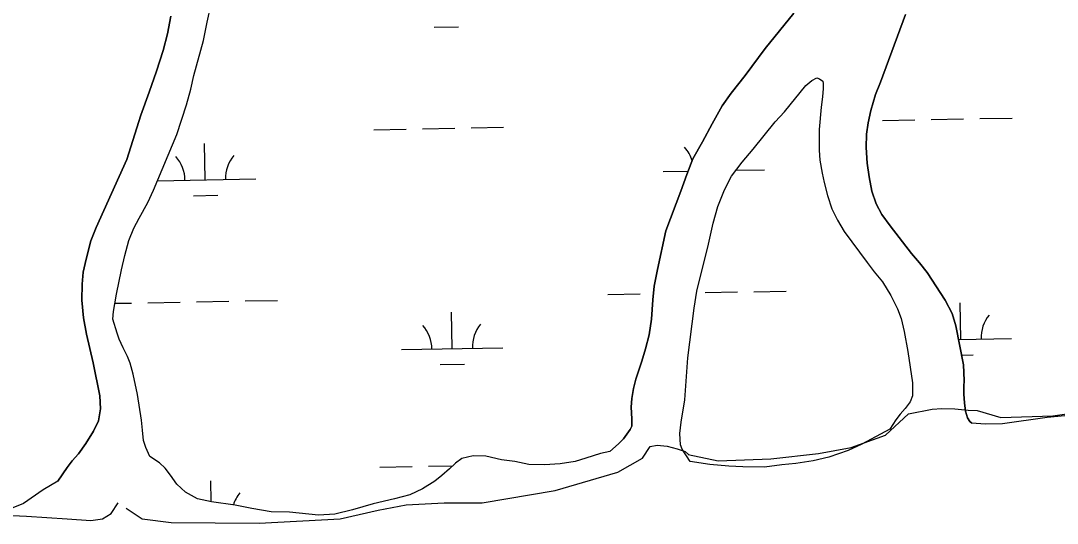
# Model space of a CAD drawing. Extents: x 3957609 to 3995875, y 234277 to 260273.
# Drawn here: x 3970583 to 3971606, y 246867 to 247362 of the extents above; entities that cross this region are included whole.
import ezdxf

# ---------------------------------------------------------------- set-up
doc = ezdxf.new("R2010")
doc.units = 0
for name, color, linetype in [('V-RIVR-EDGE', 7, 'Continuous'), ('V-TOPO-SHOR', 7, 'Continuous'), ('V-WETL-SWMP', 7, 'Continuous')]:
    doc.layers.add(name, color=color, linetype=linetype)

msp = doc.modelspace()

# ---------------------------------------------------------------- linework, layer by layer
at = {"layer": 'V-RIVR-EDGE'}
for points in [[(3971526.552, 246978.052), (3971550.015, 246971.1), (3971601.286, 246972.838), (3971704.698, 246987.611), (3971869.808, 247023.24), (3971972.35, 247047.572), (3971994.075, 247054.524), (3972017.538, 247055.393), (3972066.202, 247064.083), (3972146.15, 247084.939), (3972208.718, 247101.45), (3972275.631, 247129.259), (3972343.413, 247157.067), (3972396.422, 247188.351), (3972409.457, 247201.386), (3972415.54, 247206.6), (3972432.92, 247213.552), (3972522.428, 247285.679), (3972570.223, 247331.736), (3972591.093, 247359.389)], [(3971458.767, 246974.561), (3971482.19, 246979.338), (3971491.667, 246980.108), (3971504.457, 246979.569), (3971517.632, 246978.413), (3971526.723, 246978.028)], [(3971241.52, 246934.602), (3971271.066, 246928.519), (3971323.206, 246930.257), (3971370.132, 246935.471), (3971402.285, 246941.554), (3971436.176, 246953.72), (3971458.77, 246974.576)], [(3970687.097, 246881.593), (3970702.739, 246871.165), (3970731.416, 246867.689), (3970818.316, 246866.82), (3970898.264, 246871.165), (3970935.632, 246879.855), (3970963.44, 246885.069), (3971000.807, 246886.807), (3971038.174, 246886.807), (3971110.301, 246898.973), (3971172, 246917.222), (3971196.332, 246931.126), (3971204.153, 246942.423)], [(3971204.035, 246942.384), (3971210.821, 246943.838), (3971220.758, 246942.869), (3971230.695, 246940.203), (3971238.45, 246937.415), (3971241.722, 246934.628)], [(3970553.271, 246875.51), (3970588.9, 246873.772), (3970628.874, 246871.165), (3970652.337, 246869.427), (3970663.634, 246871.165), (3970672.324, 246876.379), (3970679.276, 246886.807)]]:
    msp.add_lwpolyline(points, dxfattribs=at)
at = {"layer": 'V-TOPO-SHOR'}
for points in [[(3970710.573, 246932.497), (3970706.348, 246941.582), (3970704.269, 246948.459), (3970703.329, 246958.744), (3970702.223, 246968.407), (3970698.391, 246993.827), (3970694.013, 247013.651), (3970690.904, 247024.59), (3970688.356, 247031.317), (3970684.121, 247039.782), (3970680.199, 247048.242), (3970678.106, 247054.183), (3970673.952, 247068.093), (3970674.682, 247075.552), (3970677.422, 247092.784), (3970682.593, 247116.672), (3970685.909, 247130.629), (3970689.704, 247145.512), (3970694.705, 247157.73), (3970699.827, 247167.616), (3970708.453, 247183.051), (3970714.075, 247195.106), (3970737.125, 247250.166), (3970746.728, 247279.281), (3970750.998, 247294.622), (3970753.839, 247308.121), (3970763.524, 247342.834), (3970767.05, 247360.677), (3970770.561, 247377.276)], [(3971164.295, 246937.572), (3971172.802, 246945.223), (3971177.695, 246950.13), (3971184.203, 246959.209), (3971185.807, 246962.609), (3971186.065, 246969.603), (3971185.457, 246981.274), (3971186.047, 246989.821), (3971187.744, 246999.594), (3971189.899, 247008.738), (3971195.912, 247026.533), (3971199.512, 247038.921), (3971203.131, 247052.555), (3971205.378, 247067.917), (3971206.59, 247087.185), (3971207.872, 247100.54), (3971211.221, 247116.977), (3971219.554, 247155.266), (3971234.271, 247194.242), (3971240.263, 247210.64), (3971246.241, 247226.105), (3971255.66, 247242.919), (3971265.093, 247260.667), (3971274.993, 247278.406), (3971284.037, 247290.717), (3971297.669, 247308.401), (3971317.647, 247334.859), (3971345.836, 247369.753)], [(3971456.084, 247368.307), (3971431.166, 247301.643), (3971426.482, 247289.58), (3971421.741, 247273.786), (3971419.232, 247261.537), (3971417.514, 247250.365), (3971417.01, 247237.156), (3971418.032, 247221.744), (3971420.012, 247208.34), (3971422.765, 247194.305), (3971427.092, 247181.8), (3971432.691, 247171.144), (3971440.775, 247160.141), (3971461.839, 247132.775), (3971469.635, 247123.643), (3971477.27, 247113.891), (3971495.229, 247086.882), (3971501.879, 247073.565), (3971505.744, 247061.38), (3971513.116, 247022.859), (3971513.671, 247007.612), (3971513.432, 247001.705), (3971513.628, 246993.927), (3971514.13, 246985.678), (3971515.099, 246977.266), (3971517.18, 246970.705), (3971519.303, 246967.096), (3971521.302, 246965.513)], [(3970619.707, 246908.157), (3970628.774, 246921.716), (3970633.848, 246928.336), (3970640.177, 246935.401), (3970647.322, 246945.412), (3970654.972, 246957.749), (3970659.633, 246967.95), (3970661.671, 246979.747), (3970661.077, 246992.358), (3970654.546, 247024.821), (3970647.953, 247053.079), (3970645.08, 247069.459), (3970643.304, 247086.603), (3970643.536, 247102.471), (3970644.643, 247114.435), (3970647.476, 247127.309), (3970652.092, 247145.293), (3970657.575, 247158.441), (3970687.803, 247225.533), (3970701.662, 247269.057), (3970709.926, 247291.655), (3970717.075, 247312.559), (3970723.438, 247332.848), (3970727.727, 247349.437), (3970731.245, 247366.812)], [(3971243.618, 246927.555), (3971235.709, 246939.702), (3971233.91, 246944.025), (3971233.294, 246955.232), (3971234.701, 246966.41), (3971238.289, 246988.596), (3971241.064, 247029.767), (3971247.374, 247078.816), (3971250.108, 247095.729), (3971261.667, 247141.903), (3971266.322, 247162.676), (3971270.756, 247178.939), (3971277.217, 247195.487), (3971284.254, 247208.914), (3971294.72, 247222.756), (3971305.791, 247235.505), (3971327.49, 247262.561), (3971336.655, 247272.535), (3971357.56, 247298.514), (3971363.696, 247303.4), (3971368.552, 247305.819), (3971371.184, 247305.002), (3971374.26, 247302.626), (3971374.85, 247300.439), (3971374.778, 247295.464), (3971374.037, 247287.231), (3971372.644, 247276.989), (3971370.926, 247255.086), (3971370.784, 247234.716), (3971371.577, 247224.906), (3971373.719, 247211.967), (3971375.763, 247202.763), (3971378.999, 247189.963), (3971383.318, 247176.838), (3971388.756, 247165.717), (3971395.279, 247154.427), (3971418.161, 247123.768), (3971425.183, 247114.802), (3971433.281, 247104.888), (3971441.637, 247091.236), (3971447.978, 247078.081), (3971451.572, 247068.542), (3971454.652, 247055.746), (3971458.257, 247036.255), (3971462.783, 247005.24), (3971462.754, 246992.489), (3971460.489, 246986.458), (3971455.725, 246979.839), (3971450.671, 246974.313), (3971446.39, 246968.777), (3971440.502, 246959.533)]]:
    msp.add_lwpolyline(points, dxfattribs=at)
at = {"layer": 'V-WETL-SWMP'}
for p, q in [((3970990.896, 247355.932), (3971014.892, 247356.368)), ((3971481.133, 247264.828), (3971513.128, 247265.41)), ((3971529.125, 247265.701), (3971561.12, 247266.283)), ((3970931.316, 247254.831), (3970963.311, 247255.413)), ((3970979.308, 247255.703), (3971011.303, 247256.285)), ((3971027.301, 247256.576), (3971059.295, 247257.158)), ((3971433.141, 247263.956), (3971465.136, 247264.537)), ((3970765.124, 247205.371), (3970764.47, 247241.365)), ((3971216.957, 247213.587), (3971241.575, 247214.035)), ((3971288.775, 247214.893), (3971316.941, 247215.405)), ((3970718.014, 247204.515), (3970815.116, 247206.28)), ((3971279.209, 247199.285), (3971279.228, 247199.286)), ((3970753.407, 247189.725), (3970777.403, 247190.161)), ((3971162.306, 247092.502), (3971194.3, 247093.084)), ((3971258.29, 247094.248), (3971290.285, 247094.829)), ((3971306.282, 247095.12), (3971338.277, 247095.702)), ((3970675.971, 247083.659), (3970692.475, 247083.959)), ((3970708.473, 247084.25), (3970740.467, 247084.832)), ((3970756.465, 247085.123), (3970788.46, 247085.705)), ((3970804.457, 247085.996), (3970836.452, 247086.577)), ((3971510.486, 247048.083), (3971509.832, 247084.077)), ((3971008.662, 247038.958), (3971008.007, 247074.952)), ((3971508.296, 247048.043), (3971560.478, 247048.992)), ((3970958.67, 247038.049), (3971058.654, 247039.867)), ((3971511.24, 247032.663), (3971522.765, 247032.873)), ((3970996.944, 247023.312), (3971020.94, 247023.748)), ((3970937.364, 246922.211), (3970969.359, 246922.793)), ((3970985.357, 246923.083), (3971009.304, 246923.519)), ((3970770.892, 246888.165), (3970770.518, 246908.745))]:
    msp.add_line(p, q, dxfattribs=at)
for points in [[(3971011.872, 246925.944), (3971006.195, 246920.583), (3970998.635, 246914.006), (3970991.71, 246908.352), (3970979.316, 246900.912), (3970966.942, 246894.871), (3970951.957, 246891.045), (3970930.732, 246885.91), (3970910.431, 246880.14), (3970892.793, 246875.73), (3970876.762, 246874.875), (3970848.344, 246877.776), (3970829.997, 246878.042), (3970811.073, 246881.427), (3970794.481, 246884.779), (3970771.357, 246888.069), (3970757.557, 246890.914), (3970745.677, 246897.462), (3970737.08, 246905.208), (3970730.834, 246914.163), (3970725.494, 246921.239), (3970720.126, 246926.449), (3970710.572, 246932.497), (3970706.347, 246941.583), (3970704.268, 246948.46), (3970703.329, 246958.744), (3970702.224, 246968.407), (3970698.392, 246993.826), (3970694.012, 247013.652), (3970690.903, 247024.589), (3970688.355, 247031.317), (3970684.121, 247039.781), (3970680.199, 247048.241), (3970678.106, 247054.184), (3970673.952, 247068.093), (3970674.682, 247075.552), (3970677.422, 247092.784), (3970682.593, 247116.672), (3970685.908, 247130.628), (3970689.703, 247145.511), (3970694.704, 247157.731), (3970699.827, 247167.615), (3970708.454, 247183.051), (3970714.075, 247195.106), (3970737.126, 247250.166), (3970746.729, 247279.28), (3970750.998, 247294.623), (3970753.839, 247308.12), (3970763.524, 247342.834), (3970767.051, 247360.677), (3970770.56, 247377.276)], [(3971345.835, 247369.753), (3971317.647, 247334.86), (3971297.668, 247308.402), (3971284.037, 247290.716), (3971274.994, 247278.406), (3971265.094, 247260.666), (3971255.661, 247242.919), (3971246.242, 247226.104), (3971240.263, 247210.64), (3971234.271, 247194.242), (3971219.553, 247155.267), (3971211.221, 247116.976), (3971207.872, 247100.54), (3971206.59, 247087.184), (3971205.377, 247067.918), (3971203.132, 247052.555), (3971199.513, 247038.922), (3971195.911, 247026.533), (3971189.899, 247008.737), (3971187.744, 246999.593), (3971186.047, 246989.82), (3971185.457, 246981.275), (3971186.065, 246969.603), (3971185.808, 246962.608), (3971184.203, 246959.21), (3971177.695, 246950.13), (3971172.803, 246945.224), (3971164.294, 246937.572), (3971155.091, 246935.683), (3971140.714, 246930.916), (3971130.091, 246927.649), (3971115.286, 246925.531), (3971099.717, 246924.357), (3971084.324, 246924.581), (3971070.526, 246927.58), (3971057.49, 246929.481), (3971041.987, 246932.816), (3971029.397, 246933.31), (3971018.315, 246930.516), (3971011.872, 246925.944)], [(3971626.87, 246974.087), (3971595.567, 246971.121), (3971551.776, 246964.914), (3971534.508, 246964.543), (3971521.303, 246965.512), (3971519.304, 246967.096), (3971517.18, 246970.704), (3971515.098, 246977.266), (3971514.131, 246985.677), (3971513.629, 246993.927), (3971513.431, 247001.706), (3971513.672, 247007.612), (3971513.116, 247022.86), (3971505.744, 247061.379), (3971501.878, 247073.565), (3971495.229, 247086.881), (3971477.27, 247113.89), (3971469.636, 247123.643), (3971461.838, 247132.776), (3971440.774, 247160.141), (3971432.692, 247171.144), (3971427.093, 247181.801), (3971422.764, 247194.305), (3971420.013, 247208.341), (3971418.031, 247221.744), (3971417.01, 247237.155), (3971417.513, 247250.366), (3971419.231, 247261.538), (3971421.741, 247273.787), (3971426.481, 247289.581), (3971431.166, 247301.643), (3971456.083, 247368.307)], [(3970731.246, 247366.813), (3970727.726, 247349.437), (3970723.439, 247332.849), (3970717.076, 247312.558), (3970709.925, 247291.655), (3970701.661, 247269.057), (3970687.803, 247225.533), (3970657.575, 247158.44), (3970652.093, 247145.293), (3970647.475, 247127.31), (3970644.643, 247114.436), (3970643.536, 247102.471)], [(3970643.536, 247102.471), (3970643.305, 247086.602), (3970645.079, 247069.46), (3970647.953, 247053.08), (3970654.545, 247024.82), (3970661.076, 246992.359), (3970661.671, 246979.747), (3970659.632, 246967.951), (3970654.971, 246957.748), (3970647.323, 246945.411), (3970640.176, 246935.401), (3970633.849, 246928.335), (3970628.773, 246921.717), (3970619.707, 246908.156), (3970605.122, 246899.815), (3970585.641, 246886.256), (3970571.875, 246880.702)]]:
    msp.add_lwpolyline(points, dxfattribs=at)
msp.add_lwpolyline([(3971243.618, 246927.555), (3971235.709, 246939.702), (3971233.91, 246944.026), (3971233.295, 246955.232), (3971234.701, 246966.409), (3971238.289, 246988.595), (3971241.064, 247029.766), (3971247.375, 247078.817), (3971250.109, 247095.728), (3971261.666, 247141.904), (3971266.322, 247162.675), (3971270.757, 247178.939), (3971277.218, 247195.486), (3971284.255, 247208.913), (3971294.72, 247222.757), (3971305.792, 247235.504), (3971327.49, 247262.56), (3971336.655, 247272.535), (3971357.56, 247298.513), (3971363.696, 247303.4), (3971368.552, 247305.818), (3971371.184, 247305.002), (3971374.26, 247302.625), (3971374.85, 247300.439), (3971374.778, 247295.464), (3971374.036, 247287.232), (3971372.643, 247276.989), (3971370.925, 247255.086), (3971370.785, 247234.716), (3971371.576, 247224.907), (3971373.72, 247211.968), (3971375.764, 247202.763), (3971378.999, 247189.964), (3971383.319, 247176.838), (3971388.756, 247165.718), (3971395.279, 247154.426), (3971418.161, 247123.768), (3971425.184, 247114.802), (3971433.282, 247104.887), (3971441.637, 247091.236), (3971447.978, 247078.081), (3971451.572, 247068.542), (3971454.652, 247055.745), (3971458.256, 247036.254), (3971462.782, 247005.241), (3971462.753, 246992.489), (3971460.488, 246986.457), (3971455.726, 246979.839), (3971450.67, 246974.314), (3971446.39, 246968.777), (3971440.502, 246959.532), (3971412.918, 246944.847), (3971399.454, 246938.666), (3971380.383, 246931.945), (3971364.933, 246928.281), (3971347.634, 246925.733), (3971333.928, 246924.377), (3971316.944, 246922.135), (3971295.487, 246922.447), (3971281.809, 246922.957), (3971262.86, 246924.632)], close=True, dxfattribs=at)
for centre, start, end in [((3971211.707, 247213.966), 16.703206, 41.813537), ((3970709.882, 247204.842), 0.269879, 41.813537), ((3970820.349, 247206.85), 140.269876, 181.813534), ((3971565.712, 247049.562), 140.269876, 181.813534), ((3970953.419, 247038.429), 0.269879, 41.813537), ((3971063.887, 247040.437), 140.269876, 181.813534), ((3970826.397, 246874.23), 140.269876, 162.187208)]:
    msp.add_arc(centre, 35.246, start, end, dxfattribs=at)

doc.saveas('drawing.dxf')
